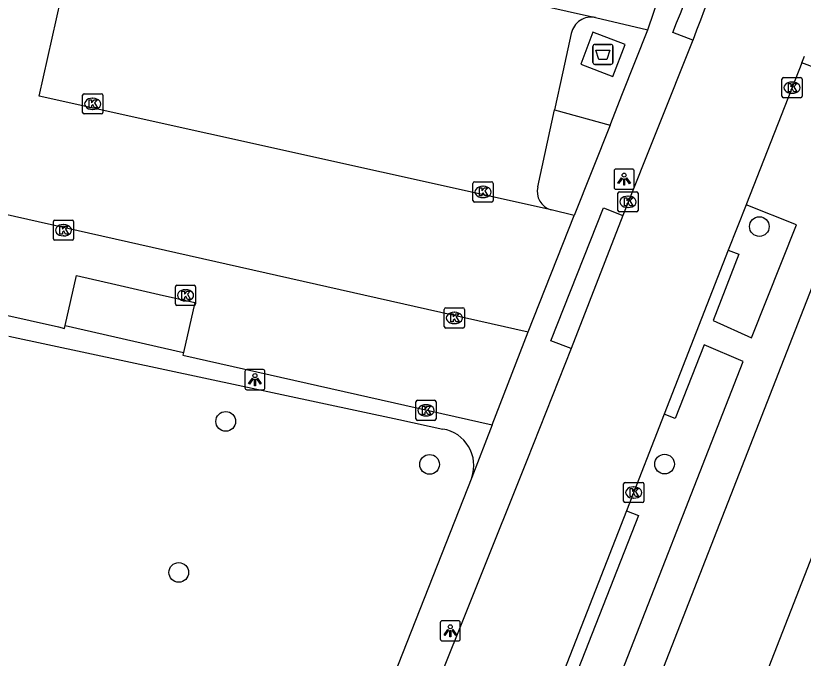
# Model space of a CAD drawing. Extents: x 160026 to 161302, y 384757 to 385701.
# Drawn here: x 160909.05 to 160948.16, y 385217.37 to 385249.27 of the extents above; entities that cross this region are included whole.
import ezdxf

# ---------------------------------------------------------------- set-up
doc = ezdxf.new("R2010")
doc.units = 0
for name, color, linetype in [('IMGEO_Afval_apart_plaats', 7, 'Continuous'), ('IMGEO_Boom', 7, 'Continuous'), ('IMGEO_Kolk', 7, 'Continuous'), ('IMGEO_Lichtpunt', 7, 'Continuous'), ('IMGEO_Pand', 7, 'Continuous'), ('IMGEO_Parkeervlak_open', 7, 'Continuous'), ('IMGEO_Rijbaan_lokaal_open', 7, 'Continuous'), ('IMGEO_Verkeerseiland_open', 7, 'Continuous'), ('IMGEO_Voetpad_gesloten', 7, 'Continuous'), ('IMGEO_Voetpad_open', 7, 'Continuous')]:
    doc.layers.add(name, color=color, linetype=linetype)

msp = doc.modelspace()

# ---------------------------------------------------------------- linework, layer by layer
at = {"layer": 'IMGEO_Afval_apart_plaats'}
for p, q in [((160937.718, 385246.949), (160937.718, 385247.749)), ((160937.718, 385247.749), (160937.718, 385246.949)), ((160937.818, 385247.849), (160938.608, 385247.849)), ((160938.608, 385247.849), (160937.818, 385247.849)), ((160938.708, 385247.749), (160938.708, 385246.949)), ((160938.708, 385246.949), (160938.708, 385247.749)), ((160938.608, 385246.849), (160937.818, 385246.849)), ((160937.818, 385246.849), (160938.608, 385246.849))]:
    msp.add_line(p, q, dxfattribs=at)
msp.add_lwpolyline([(160937.861, 385247.563), (160938.565, 385247.563), (160938.416, 385247.093), (160938.01, 385247.093), (160937.861, 385247.563)], dxfattribs=at)
for centre, start, end in [((160937.818, 385247.749), 90, 180), ((160937.818, 385247.749), 90, 180), ((160938.608, 385247.749), 0, 90), ((160938.608, 385247.749), 360, 90), ((160937.818, 385246.949), 180, 270), ((160937.818, 385246.949), 180, 270), ((160938.608, 385246.949), 270, 0), ((160938.608, 385246.949), 270, 0)]:
    msp.add_arc(centre, 0.1, start, end, dxfattribs=at)
at = {"layer": 'IMGEO_Boom'}
for centre in [(160945.984, 385238.802), (160919.481, 385229.126), (160929.604, 385226.991), (160941.276, 385227.005), (160917.15, 385221.627)]:
    msp.add_circle(centre, 0.489, dxfattribs=at)
at = {"layer": 'IMGEO_Kolk'}
for p, q in [((160947.183, 385246.197), (160948.035, 385246.197)), ((160947.108, 385245.271), (160947.108, 385246.123)), ((160947.596, 385245.977), (160947.621, 385245.977)), ((160948.109, 385246.123), (160948.109, 385245.271)), ((160912.449, 385245.393), (160913.301, 385245.393)), ((160947.619, 385245.417), (160947.594, 385245.417)), ((160912.374, 385244.467), (160912.374, 385245.319)), ((160912.862, 385245.173), (160912.887, 385245.173)), ((160913.375, 385245.319), (160913.375, 385244.467)), ((160948.035, 385245.197), (160947.183, 385245.197)), ((160912.885, 385244.613), (160912.86, 385244.613)), ((160913.301, 385244.393), (160912.449, 385244.393)), ((160931.76, 385240.093), (160931.76, 385240.945)), ((160931.835, 385241.019), (160932.687, 385241.019)), ((160932.248, 385240.799), (160932.273, 385240.799)), ((160932.761, 385240.945), (160932.761, 385240.093)), ((160938.959, 385239.602), (160938.959, 385240.454)), ((160939.034, 385240.528), (160939.886, 385240.528)), ((160939.447, 385240.308), (160939.472, 385240.308)), ((160939.96, 385240.454), (160939.96, 385239.602)), ((160932.687, 385240.019), (160931.835, 385240.019)), ((160932.271, 385240.239), (160932.246, 385240.239)), ((160939.886, 385239.528), (160939.034, 385239.528)), ((160939.47, 385239.748), (160939.445, 385239.748)), ((160910.999, 385239.119), (160911.851, 385239.119)), ((160910.924, 385238.193), (160910.924, 385239.045)), ((160911.412, 385238.899), (160911.437, 385238.899)), ((160911.925, 385239.045), (160911.925, 385238.193)), ((160911.435, 385238.339), (160911.41, 385238.339)), ((160911.851, 385238.119), (160910.999, 385238.119)), ((160916.984, 385234.961), (160916.984, 385235.813)), ((160917.059, 385235.887), (160917.911, 385235.887)), ((160917.472, 385235.667), (160917.497, 385235.667)), ((160917.985, 385235.813), (160917.985, 385234.961)), ((160917.911, 385234.887), (160917.059, 385234.887)), ((160917.495, 385235.107), (160917.47, 385235.107)), ((160930.337, 385233.837), (160930.337, 385234.689)), ((160930.412, 385234.763), (160931.264, 385234.763)), ((160930.825, 385234.543), (160930.85, 385234.543)), ((160931.338, 385234.689), (160931.338, 385233.837)), ((160931.264, 385233.763), (160930.412, 385233.763)), ((160930.848, 385233.983), (160930.823, 385233.983)), ((160929.003, 385230.176), (160929.855, 385230.176)), ((160928.928, 385229.25), (160928.928, 385230.102)), ((160929.416, 385229.956), (160929.441, 385229.956)), ((160929.929, 385230.102), (160929.929, 385229.25)), ((160929.439, 385229.396), (160929.414, 385229.396)), ((160929.855, 385229.176), (160929.003, 385229.176)), ((160939.243, 385225.168), (160939.243, 385226.02)), ((160939.318, 385226.094), (160940.17, 385226.094)), ((160939.731, 385225.874), (160939.756, 385225.874)), ((160940.244, 385226.02), (160940.244, 385225.168)), ((160940.17, 385225.094), (160939.318, 385225.094)), ((160939.754, 385225.314), (160939.729, 385225.314))]:
    msp.add_line(p, q, dxfattribs=at)
for points in [[(160947.183, 385246.197), (160948.035, 385246.197)], [(160947.108, 385245.271), (160947.108, 385246.123)], [(160947.429, 385245.897), (160947.552, 385245.897), (160947.552, 385245.746), (160947.682, 385245.897), (160947.846, 385245.897), (160947.7, 385245.746), (160947.853, 385245.497), (160947.701, 385245.497), (160947.616, 385245.661), (160947.552, 385245.594), (160947.552, 385245.497), (160947.429, 385245.497), (160947.429, 385245.897)], [(160948.109, 385246.123), (160948.109, 385245.271)], [(160912.449, 385245.393), (160913.301, 385245.393)], [(160912.374, 385244.467), (160912.374, 385245.319)], [(160912.695, 385245.093), (160912.818, 385245.093), (160912.818, 385244.942), (160912.948, 385245.093), (160913.112, 385245.093), (160912.966, 385244.942), (160913.119, 385244.693), (160912.967, 385244.693), (160912.882, 385244.857), (160912.818, 385244.79), (160912.818, 385244.693), (160912.695, 385244.693), (160912.695, 385245.093)], [(160913.375, 385245.319), (160913.375, 385244.467)], [(160948.035, 385245.197), (160947.183, 385245.197)], [(160913.301, 385244.393), (160912.449, 385244.393)], [(160931.76, 385240.093), (160931.76, 385240.945)], [(160931.835, 385241.019), (160932.687, 385241.019)], [(160932.081, 385240.719), (160932.204, 385240.719), (160932.204, 385240.568), (160932.334, 385240.719), (160932.498, 385240.719), (160932.352, 385240.568), (160932.505, 385240.319), (160932.353, 385240.319), (160932.268, 385240.483), (160932.204, 385240.416), (160932.204, 385240.319), (160932.081, 385240.319), (160932.081, 385240.719)], [(160932.761, 385240.945), (160932.761, 385240.093)], [(160938.959, 385239.602), (160938.959, 385240.454)], [(160939.034, 385240.528), (160939.886, 385240.528)], [(160939.96, 385240.454), (160939.96, 385239.602)], [(160932.687, 385240.019), (160931.835, 385240.019)], [(160939.28, 385240.228), (160939.403, 385240.228), (160939.403, 385240.077), (160939.533, 385240.228), (160939.697, 385240.228), (160939.551, 385240.077), (160939.704, 385239.828), (160939.552, 385239.828), (160939.467, 385239.992), (160939.403, 385239.925), (160939.403, 385239.828), (160939.28, 385239.828), (160939.28, 385240.228)], [(160939.886, 385239.528), (160939.034, 385239.528)], [(160910.999, 385239.119), (160911.851, 385239.119)], [(160910.924, 385238.193), (160910.924, 385239.045)], [(160911.245, 385238.819), (160911.368, 385238.819), (160911.368, 385238.668), (160911.498, 385238.819), (160911.662, 385238.819), (160911.516, 385238.668), (160911.669, 385238.419), (160911.517, 385238.419), (160911.432, 385238.583), (160911.368, 385238.516), (160911.368, 385238.419), (160911.245, 385238.419), (160911.245, 385238.819)], [(160911.925, 385239.045), (160911.925, 385238.193)], [(160911.851, 385238.119), (160910.999, 385238.119)], [(160916.984, 385234.961), (160916.984, 385235.813)], [(160917.059, 385235.887), (160917.911, 385235.887)], [(160917.305, 385235.587), (160917.428, 385235.587), (160917.428, 385235.436), (160917.558, 385235.587), (160917.722, 385235.587), (160917.576, 385235.436), (160917.729, 385235.187), (160917.577, 385235.187), (160917.492, 385235.351), (160917.428, 385235.284), (160917.428, 385235.187), (160917.305, 385235.187), (160917.305, 385235.587)], [(160917.985, 385235.813), (160917.985, 385234.961)], [(160917.911, 385234.887), (160917.059, 385234.887)], [(160930.337, 385233.837), (160930.337, 385234.689)], [(160930.412, 385234.763), (160931.264, 385234.763)], [(160930.658, 385234.463), (160930.781, 385234.463), (160930.781, 385234.312), (160930.911, 385234.463), (160931.075, 385234.463), (160930.929, 385234.312), (160931.082, 385234.063), (160930.93, 385234.063), (160930.845, 385234.227), (160930.781, 385234.16), (160930.781, 385234.063), (160930.658, 385234.063), (160930.658, 385234.463)], [(160931.338, 385234.689), (160931.338, 385233.837)], [(160931.264, 385233.763), (160930.412, 385233.763)], [(160929.003, 385230.176), (160929.855, 385230.176)], [(160928.928, 385229.25), (160928.928, 385230.102)], [(160929.249, 385229.876), (160929.372, 385229.876), (160929.372, 385229.725), (160929.502, 385229.876), (160929.666, 385229.876), (160929.52, 385229.725), (160929.673, 385229.476), (160929.521, 385229.476), (160929.436, 385229.64), (160929.372, 385229.573), (160929.372, 385229.476), (160929.249, 385229.476), (160929.249, 385229.876)], [(160929.929, 385230.102), (160929.929, 385229.25)], [(160929.855, 385229.176), (160929.003, 385229.176)], [(160939.243, 385225.168), (160939.243, 385226.02)], [(160939.318, 385226.094), (160940.17, 385226.094)], [(160940.244, 385226.02), (160940.244, 385225.168)], [(160939.564, 385225.794), (160939.687, 385225.794), (160939.687, 385225.643), (160939.817, 385225.794), (160939.981, 385225.794), (160939.835, 385225.643), (160939.988, 385225.394), (160939.836, 385225.394), (160939.751, 385225.558), (160939.687, 385225.491), (160939.687, 385225.394), (160939.564, 385225.394), (160939.564, 385225.794)], [(160940.17, 385225.094), (160939.318, 385225.094)]]:
    msp.add_lwpolyline(points, dxfattribs=at)
for centre, start, end in [((160947.185, 385246.121), 91.552, 178.448), ((160947.185, 385246.121), 91.552, 178.448), ((160948.033, 385246.121), 1.552, 88.448), ((160948.033, 385246.121), 1.552, 88.448), ((160912.451, 385245.317), 91.552, 178.448), ((160912.451, 385245.317), 91.552, 178.448), ((160913.299, 385245.317), 1.552, 88.448), ((160913.299, 385245.317), 1.552, 88.448), ((160947.185, 385245.273), 181.552, 268.448), ((160947.185, 385245.273), 181.552, 268.448), ((160948.033, 385245.273), 271.552, 358.448), ((160948.033, 385245.273), 271.552, 358.448), ((160912.451, 385244.469), 181.552, 268.448), ((160912.451, 385244.469), 181.552, 268.448), ((160913.299, 385244.469), 271.552, 358.448), ((160913.299, 385244.469), 271.552, 358.448), ((160931.837, 385240.943), 91.552, 178.448), ((160931.837, 385240.943), 91.552, 178.448), ((160932.685, 385240.943), 1.552, 88.448), ((160932.685, 385240.943), 1.552, 88.448), ((160939.036, 385240.452), 91.552, 178.448), ((160939.036, 385240.452), 91.552, 178.448), ((160939.884, 385240.452), 1.552, 88.448), ((160939.884, 385240.452), 1.552, 88.448), ((160931.837, 385240.095), 181.552, 268.448), ((160931.837, 385240.095), 181.552, 268.448), ((160932.685, 385240.095), 271.552, 358.448), ((160932.685, 385240.095), 271.552, 358.448), ((160939.036, 385239.604), 181.552, 268.448), ((160939.036, 385239.604), 181.552, 268.448), ((160939.884, 385239.604), 271.552, 358.448), ((160939.884, 385239.604), 271.552, 358.448), ((160911.001, 385239.043), 91.552, 178.448), ((160911.001, 385239.043), 91.552, 178.448), ((160911.849, 385239.043), 1.552, 88.448), ((160911.849, 385239.043), 1.552, 88.448), ((160911.001, 385238.195), 181.552, 268.448), ((160911.001, 385238.195), 181.552, 268.448), ((160911.849, 385238.195), 271.552, 358.448), ((160911.849, 385238.195), 271.552, 358.448), ((160917.061, 385235.811), 91.552, 178.448), ((160917.061, 385235.811), 91.552, 178.448), ((160917.909, 385235.811), 1.552, 88.448), ((160917.909, 385235.811), 1.552, 88.448), ((160917.061, 385234.963), 181.552, 268.448), ((160917.061, 385234.963), 181.552, 268.448), ((160917.909, 385234.963), 271.552, 358.448), ((160917.909, 385234.963), 271.552, 358.448), ((160930.414, 385234.687), 91.552, 178.448), ((160930.414, 385234.687), 91.552, 178.448), ((160931.262, 385234.687), 1.552, 88.448), ((160931.262, 385234.687), 1.552, 88.448), ((160930.414, 385233.839), 181.552, 268.448), ((160930.414, 385233.839), 181.552, 268.448), ((160931.262, 385233.839), 271.552, 358.448), ((160931.262, 385233.839), 271.552, 358.448), ((160929.005, 385230.1), 91.552, 178.448), ((160929.005, 385230.1), 91.552, 178.448), ((160929.853, 385230.1), 1.552, 88.448), ((160929.853, 385230.1), 1.552, 88.448), ((160929.005, 385229.252), 181.552, 268.448), ((160929.005, 385229.252), 181.552, 268.448), ((160929.853, 385229.252), 271.552, 358.448), ((160929.853, 385229.252), 271.552, 358.448), ((160939.32, 385226.018), 91.552, 178.448), ((160939.32, 385226.018), 91.552, 178.448), ((160940.168, 385226.018), 1.552, 88.448), ((160940.168, 385226.018), 1.552, 88.448), ((160939.32, 385225.17), 181.552, 268.448), ((160939.32, 385225.17), 181.552, 268.448), ((160940.168, 385225.17), 271.552, 358.448), ((160940.168, 385225.17), 271.552, 358.448)]:
    msp.add_arc(centre, 0.0765, start, end, dxfattribs=at)
for centre, major_axis, ratio, start_param, end_param in [((160947.595, 385245.697), (-0.387, 0.002), 0.722429, 4.712389, 7.853982), ((160947.62, 385245.697), (-0.39, 0.002), 0.717154, 1.570796, 4.712389), ((160912.861, 385244.893), (-0.387, 0.002), 0.722429, 4.712389, 7.853982), ((160912.886, 385244.893), (-0.39, 0.002), 0.717154, 1.570796, 4.712389), ((160932.247, 385240.519), (-0.387, 0.002), 0.722429, 4.712389, 7.853982), ((160932.272, 385240.519), (-0.39, 0.002), 0.717154, 1.570796, 4.712389), ((160939.446, 385240.028), (-0.387, 0.002), 0.722429, 4.712389, 7.853982), ((160939.471, 385240.028), (-0.39, 0.002), 0.717154, 1.570796, 4.712389), ((160911.411, 385238.619), (-0.387, 0.002), 0.722429, 4.712389, 7.853982), ((160911.436, 385238.619), (-0.39, 0.002), 0.717154, 1.570796, 4.712389), ((160917.471, 385235.387), (-0.387, 0.002), 0.722429, 4.712389, 7.853982), ((160917.496, 385235.387), (-0.39, 0.002), 0.717154, 1.570796, 4.712389), ((160930.824, 385234.263), (-0.387, 0.002), 0.722429, 4.712389, 7.853982), ((160930.849, 385234.263), (-0.39, 0.002), 0.717154, 1.570796, 4.712389), ((160929.415, 385229.676), (-0.387, 0.002), 0.722429, 4.712389, 7.853982), ((160929.44, 385229.676), (-0.39, 0.002), 0.717154, 1.570796, 4.712389), ((160939.73, 385225.594), (-0.387, 0.002), 0.722429, 4.712389, 7.853982), ((160939.755, 385225.594), (-0.39, 0.002), 0.717154, 1.570796, 4.712389)]:
    msp.add_ellipse(centre, major_axis=major_axis, ratio=ratio, start_param=start_param, end_param=end_param, dxfattribs=at)
at = {"layer": 'IMGEO_Lichtpunt'}
for p, q in [((160938.77, 385241.557), (160938.77, 385240.75)), ((160938.77, 385241.557), (160938.77, 385240.75)), ((160939.672, 385241.652), (160938.864, 385241.652)), ((160939.672, 385241.652), (160938.864, 385241.652)), ((160939.766, 385240.75), (160939.766, 385241.557)), ((160939.766, 385240.75), (160939.766, 385241.557)), ((160938.864, 385240.656), (160939.672, 385240.656)), ((160938.864, 385240.656), (160939.672, 385240.656)), ((160921.335, 385231.697), (160920.527, 385231.697)), ((160921.335, 385231.697), (160920.527, 385231.697)), ((160920.433, 385231.602), (160920.433, 385230.795)), ((160920.433, 385231.602), (160920.433, 385230.795)), ((160921.429, 385230.795), (160921.429, 385231.602)), ((160921.429, 385230.795), (160921.429, 385231.602)), ((160920.527, 385230.701), (160921.335, 385230.701)), ((160920.527, 385230.701), (160921.335, 385230.701)), ((160931.037, 385219.224), (160930.229, 385219.224)), ((160931.037, 385219.224), (160930.229, 385219.224)), ((160930.135, 385219.129), (160930.135, 385218.322)), ((160930.135, 385219.129), (160930.135, 385218.322)), ((160931.131, 385218.322), (160931.131, 385219.129)), ((160931.131, 385218.322), (160931.131, 385219.129)), ((160930.229, 385218.228), (160931.037, 385218.228)), ((160930.229, 385218.228), (160931.037, 385218.228))]:
    msp.add_line(p, q, dxfattribs=at)
for points in [[(160939.144, 385241.221), (160939.183, 385241.193), (160938.995, 385240.931), (160938.957, 385240.958), (160939.144, 385241.221)], [(160939.246, 385241.173), (160939.293, 385241.173), (160939.293, 385240.851), (160939.246, 385240.851), (160939.246, 385241.173)], [(160939.356, 385241.193), (160939.394, 385241.22), (160939.581, 385240.958), (160939.542, 385240.93), (160939.356, 385241.193)], [(160920.807, 385231.266), (160920.846, 385231.238), (160920.658, 385230.976), (160920.62, 385231.003), (160920.807, 385231.266)], [(160920.909, 385231.218), (160920.956, 385231.218), (160920.956, 385230.896), (160920.909, 385230.896), (160920.909, 385231.218)], [(160921.019, 385231.238), (160921.057, 385231.265), (160921.244, 385231.003), (160921.205, 385230.975), (160921.019, 385231.238)], [(160930.509, 385218.793), (160930.548, 385218.765), (160930.36, 385218.503), (160930.322, 385218.53), (160930.509, 385218.793)], [(160930.721, 385218.765), (160930.759, 385218.792), (160930.946, 385218.53), (160930.907, 385218.502), (160930.721, 385218.765)], [(160930.611, 385218.745), (160930.658, 385218.745), (160930.658, 385218.423), (160930.611, 385218.423), (160930.611, 385218.745)]]:
    msp.add_lwpolyline(points, dxfattribs=at)
for centre in [(160939.269, 385241.355), (160920.932, 385231.4), (160930.634, 385218.927)]:
    msp.add_circle(centre, 0.0994, dxfattribs=at)
for centre, start, end in [((160938.864, 385241.557), 90, 180), ((160938.864, 385241.557), 90, 180), ((160939.672, 385241.557), 0, 90), ((160939.672, 385241.557), 0, 90), ((160938.864, 385240.75), 180, 270), ((160938.864, 385240.75), 180, 270), ((160939.672, 385240.75), 270, 0), ((160939.672, 385240.75), 270, 360), ((160920.527, 385231.602), 90, 180), ((160920.527, 385231.602), 90, 180), ((160921.335, 385231.602), 0, 90), ((160921.335, 385231.602), 0, 90), ((160920.527, 385230.795), 180, 270), ((160920.527, 385230.795), 180, 270), ((160921.335, 385230.795), 270, 0), ((160921.335, 385230.795), 270, 360), ((160930.229, 385219.129), 90, 180), ((160930.229, 385219.129), 90, 180), ((160931.037, 385219.129), 0, 90), ((160931.037, 385219.129), 0, 90), ((160930.229, 385218.322), 180, 270), ((160930.229, 385218.322), 180, 270), ((160931.037, 385218.322), 270, 0), ((160931.037, 385218.322), 270, 360)]:
    msp.add_arc(centre, 0.0946, start, end, dxfattribs=at)
at = {"layer": 'IMGEO_Pand'}
for points in [[(160911.51, 385233.886), (160912.076, 385236.368), (160914.024, 385235.924), (160916.18, 385235.432), (160917.945, 385235.03), (160917.379, 385232.548)], [(160938.179, 385192.577), (160937.115, 385192.992), (160939.092, 385198.052), (160951.11, 385228.819), (160955.576, 385227.121), (160955.883, 385227.002), (160957.432, 385226.401), (160960.929, 385227.915), (160960.663, 385228.564), (160961.407, 385228.877), (160961.601, 385228.328), (160965.244, 385229.873), (160965.808, 385231.353), (160965.919, 385231.646), (160967.677, 385236.122), (160976.459, 385232.7), (160979.609, 385231.472), (160996.664, 385224.826)], [(160911.51, 385233.886), (160917.379, 385232.548)]]:
    msp.add_lwpolyline(points, dxfattribs=at)
at = {"layer": 'IMGEO_Parkeervlak_open'}
for points in [[(160936.644, 385248.385), (160936.227, 385246.479), (160935.816, 385244.605)], [(160934.979, 385240.781), (160935.816, 385244.605)]]:
    msp.add_lwpolyline(points, dxfattribs=at)
for centre, radius, start, end in [((160937.639, 385248.187), 1.015, 77.8477, 168.7414), ((160935.903, 385240.544), 0.954, 165.6233, 254.1334)]:
    msp.add_arc(centre, radius, start, end, dxfattribs=at)
at = {"layer": 'IMGEO_Rijbaan_lokaal_open'}
for points in [[(160935.642, 385239.627), (160910.222, 385245.272), (160912.367, 385254.899), (160937.853, 385249.179)], [(160940.447, 385248.57), (160942.453, 385254.474)], [(160937.853, 385249.179), (160940.447, 385248.57)], [(160942.688, 385248.064), (160939.2, 385239.342)], [(160948.095, 385246.926), (160948.219, 385247.265)], [(160948.095, 385246.926), (160945.338, 385239.925), (160945.323, 385239.887)], [(160906.474, 385239.888), (160934.498, 385233.576)], [(160936.786, 385239.343), (160935.642, 385239.627)], [(160945.323, 385239.887), (160944.442, 385237.63)], [(160934.498, 385233.576), (160936.786, 385239.343)], [(160939.2, 385239.342), (160936.63, 385232.746)], [(160944.442, 385237.63), (160941.264, 385229.49)], [(160936.63, 385232.746), (160934.432, 385227.18), (160929.563, 385215.041), (160923.545, 385199.747), (160918.115, 385185.57), (160915.859, 385179.889)], [(160941.264, 385229.49), (160939.387, 385224.683)], [(160939.387, 385224.683), (160932.522, 385207.101), (160930.418, 385201.772), (160922.618, 385181.869), (160920.377, 385176.228), (160913.505, 385158.645)]]:
    msp.add_lwpolyline(points, dxfattribs=at)
msp.add_arc((160776.299, 385312.937), 178.589, 338.69986, 341.45806, dxfattribs=at)
at = {"layer": 'IMGEO_Verkeerseiland_open'}
msp.add_lwpolyline([(160935.816, 385244.605), (160938.569, 385243.837)], dxfattribs=at)
at = {"layer": 'IMGEO_Voetpad_gesloten'}
msp.add_lwpolyline([(160939.315, 385247.84), (160937.71, 385248.446), (160937.11, 385246.858), (160938.715, 385246.252), (160939.315, 385247.84)], dxfattribs=at)
at = {"layer": 'IMGEO_Voetpad_open'}
for points in [[(160938.569, 385243.837), (160939.195, 385245.414), (160940.447, 385248.57)], [(160942.688, 385248.064), (160941.685, 385248.441)], [(160952.298, 385245.349), (160948.095, 385246.926)], [(160909.248, 385134.858), (160911.423, 385140.451), (160911.837, 385141.514), (160921.003, 385165.065), (160924.728, 385174.634), (160932.677, 385195.056), (160934.545, 385199.831), (160949.59, 385238.297), (160952.298, 385245.349)], [(160938.569, 385243.837), (160936.786, 385239.343)], [(160906.474, 385239.888), (160905.384, 385235.116), (160911.168, 385233.814), (160911.478, 385233.744), (160911.51, 385233.886)], [(160936.63, 385232.746), (160935.621, 385233.133), (160938.244, 385239.738), (160939.2, 385239.342)], [(160944.442, 385237.63), (160944.96, 385237.423), (160943.688, 385234.133), (160945.595, 385233.28), (160947.828, 385238.892), (160945.323, 385239.887)], [(160908.705, 385233.357), (160928.079, 385229.228), (160930.266, 385228.745)], [(160932.721, 385228.962), (160934.498, 385233.576)], [(160939.387, 385224.683), (160939.978, 385224.451), (160936.254, 385214.964), (160938.177, 385214.192), (160945.175, 385232.104), (160943.249, 385232.921), (160941.807, 385229.275), (160941.264, 385229.49)], [(160917.379, 385232.548), (160917.35, 385232.422), (160932.721, 385228.962)], [(160932.721, 385228.962), (160931.703, 385226.342)], [(160931.703, 385226.342), (160915.17, 385184.372)]]:
    msp.add_lwpolyline(points, dxfattribs=at)
for centre, radius, start, end in [((160824.029, 385296.11), 126.946, 337.9444, 341.63014), ((160929.972, 385226.938), 1.831, 341.0003, 80.7587)]:
    msp.add_arc(centre, radius, start, end, dxfattribs=at)

doc.saveas('drawing.dxf')
